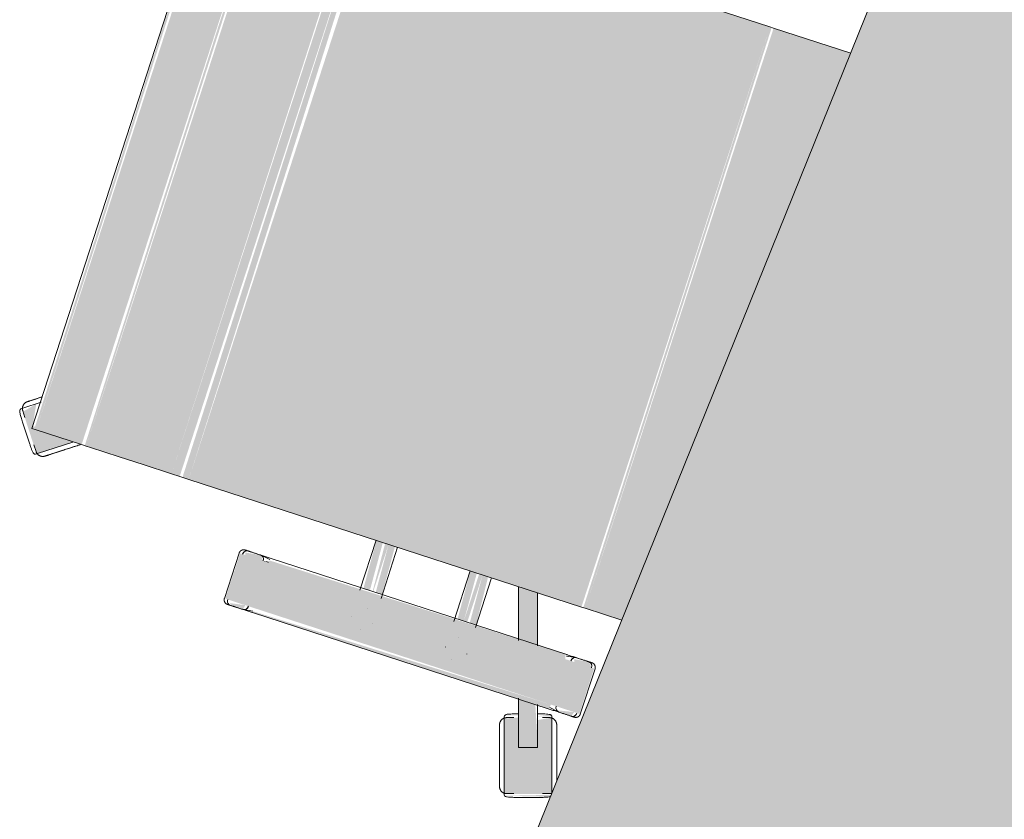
# Model space of a CAD drawing. Header units: millimetres. Extents: x -526411 to -400573, y 47353 to 130199.
# Tile 436 of 543: x -471588 to -470932, y 122682 to 123215. Entities that reach past the tile are written whole.
import ezdxf

# ---------------------------------------------------------------- set-up
doc = ezdxf.new("R2010")
doc.units = ezdxf.units.MM
doc.layers.add('I-FURN', color=30, linetype='Continuous', lineweight=18)

# ---------------------------------------------------------------- blocks, each defined once
blk = doc.blocks.new('80_KA_PT6_projecttafel 6P - Type 1-256283-3e Verdieping - Percelen telling LI')
at = {"layer": 'I-FURN'}
blk.add_hatch(color=122, dxfattribs=at).paths.add_polyline_path([(700, 1000), (4400, 1000), (4400, 1800), (700, 1800), (700, 1476.77)], flags=0)
blk.add_line((4400, 1800), (700, 1800), dxfattribs=at)
blk = doc.blocks.new('82_3B_bureaustoel - directie vierkant - 82_3B_bureaustoel - directie vierkant-V38-3e Verdieping - Percelen telling LI')
at = {"layer": 'I-FURN'}
for points in [[(-218.36, 273.54), (-203.2, 253.09), (-201.4, 281.78), (-186.73, 284.02), (-194.54, 290.85), (-217.88, 273.89)], [(-203.2, 278.66), (203.2, 280.69), (202.19, 281.78), (-203.2, 280.08), (-203.2, 279.39)], [(-203.2, 246.88), (203.2, 246.88), (203.2, 278.66), (-203.2, 278.66)], [(-203.2, 243.71), (203.2, 245.33), (203.2, 246.88), (-203.2, 244.69), (-203.2, 243.85)], [(-203.2, 240.7), (203.2, 240.7), (201.74, 243.71), (-203.2, 243.71)], [(-203.2, 220.63), (203.2, 220.63), (203.2, 240.7), (-203.2, 240.7), (-203.2, 234.11)], [(-203.2, 203.86), (203.2, 203.86), (203.2, 220.63), (-203.2, 220.63)], [(-203.2, 183.93), (203.2, 184.99), (203.2, 203.86), (-203.2, 203.86), (-203.2, 190.6)], [(-203.2, 178.18), (203.2, 178.18), (201.24, 183.93), (-203.2, 183.93)], [(-203.2, 171.84), (203.2, 174.92), (203.2, 178.18), (-203.2, 176.21), (-203.2, 173.43)], [(-203.2, -103.38), (203.2, -103.38), (203.2, 171.84), (-203.2, 171.84), (-203.2, -93.23)], [(-271.26, 104), (-239.51, 104), (-239.51, 124.06), (-271.26, 124.06), (-271.26, 108.21)], [(-239.51, 104), (-238.88, 104.21), (-239.51, 107.78)], [(-274.44, -104), (-271.26, -104), (-273.51, 104), (-274.44, 102.97), (-274.44, -103.67)], [(-271.26, -104), (-239.51, -104), (-239.51, 104), (-271.26, 104), (-271.26, 20.86)], [(-239.51, -104), (-236.34, -102.97), (-237.93, 104), (-239.51, 104), (-239.51, -50.69)], [(-236.34, 34.13), (-203.2, 35.77), (-203.2, 40.26), (-236.34, 38.62), (-236.34, 35.68)], [(-236.34, 31.75), (-203.2, 31.75), (-203.2, 34.13), (-236.34, 32.21)], [(-236.34, 25.62), (-203.2, 27.26), (-203.2, 31.75), (-236.34, 30.02), (-236.34, 26.21)], [(-236.34, -31.75), (-203.2, -30.11), (-203.2, -25.62), (-236.34, -27.34), (-236.34, -30.2)], [(-236.34, -34.13), (-203.2, -34.13), (-203.2, -31.75), (-236.34, -31.75)], [(-236.34, -40.26), (-203.2, -38.03), (-203.2, -34.13), (-236.34, -35.86), (-236.34, -39.68)], [(-301.17, -104.53), (-299.1, -103.86), (-305.1, -92.45)], [(-271.26, -124.06), (-239.51, -124.06), (-239.51, -104), (-271.26, -104), (-271.26, -120.38)], [(-203.2, -106.04), (203.2, -104.71), (203.2, -103.38), (-203.2, -104.71)], [(-203.2, -131.63), (203.2, -160.05), (203.2, -106.04), (-203.2, -106.04)]]:
    blk.add_hatch(color=122, dxfattribs=at).paths.add_polyline_path(points, flags=0)
h = blk.add_hatch(color=122, dxfattribs=at)
h.paths.add_polyline_path([(-274.44, 110.74), (-271.26, 110.06), (-273.18, 120.6), (-274.44, 117.98), (-274.44, 111.38)], flags=0)
h.paths.add_polyline_path([(-239.51, 107.78), (-236.34, 110.7), (-237.92, 120.9), (-239.51, 120.38), (-239.51, 110.35)], flags=0)
h = blk.add_hatch(color=122, dxfattribs=at)
h.paths.add_polyline_path([(-298.44, -103.65), (-274.44, -94.23), (-274.44, -82.49), (-302.36, -91.57)], flags=0)
h.paths.add_polyline_path([(-236.34, -83.47), (-203.2, -72.7), (-203.2, -59.35), (-236.34, -70.11)], flags=0)
h = blk.add_hatch(color=122, dxfattribs=at)
h.paths.add_polyline_path([(-329.82, -122.56), (-328.41, -122.88), (-338.61, -93.56)], flags=0)
h.paths.add_polyline_path([(-327.7, -122.93), (-323.73, -121.88), (-279.21, -107.41), (-283.82, -98.9), (-298.44, -103.65), (-300.72, -91.03), (-286.08, -86.28), (-289.73, -77.45), (-337.44, -92.95)], flags=0)
h.paths.add_polyline_path([(-278.6, -107.21), (-277.78, -105.66), (-281.35, -98.09)], flags=0)
h.paths.add_polyline_path([(-285.03, -85.93), (-284.67, -85.82), (-287.72, -77.03)], flags=0)
h = blk.add_hatch(color=122, dxfattribs=at)
h.paths.add_polyline_path([(-274.44, -119.44), (-271.26, -120.38), (-273.48, -109.86), (-274.44, -110.74), (-274.44, -117.72)], flags=0)
h.paths.add_polyline_path([(-239.51, -122.36), (-236.34, -119.35), (-237.76, -109.39), (-239.51, -110.35), (-239.51, -120.38)], flags=0)
for p, q in [((-193.88, 291.16), (-197.73, 288.36)), ((-193.05, 292.72), (-192.24, 291.6)), ((-192.24, 291.6), (-184.68, 281.2)), ((-201.75, 288.49), (-212.02, 281.02)), ((-201.75, 288.49), (-212.02, 281.02)), ((-213.14, 277.16), (-217, 274.36)), ((203.2, 281.84), (-203.2, 281.84)), ((-203.2, 278.66), (-203.2, 281.84)), ((-203.2, 246.88), (-203.2, 278.66)), ((-217.92, 272.94), (-218.74, 274.06)), ((-203.4, 252.95), (-217.92, 272.94)), ((-203.2, 243.71), (-203.2, 246.88)), ((-203.2, 240.7), (-203.2, 243.71)), ((-203.2, 220.63), (-203.2, 240.7)), ((-203.2, 203.86), (-203.2, 220.63)), ((-203.2, 183.93), (-203.2, 203.86)), ((-203.2, 178.18), (-203.2, 183.93)), ((-203.2, 171.84), (-203.2, 178.18)), ((-203.2, -103.38), (-203.2, 171.84)), ((203.2, 171.84), (203.2, -103.38)), ((-239.51, 124.72), (-271.26, 124.72)), ((-274.44, 119.44), (-274.44, 110.74)), ((-236.34, 110.7), (-236.34, 119.44)), ((-274.44, 111.4), (-274.44, 110.74)), ((-274.41, 110.32), (-273.43, 104)), ((-236.37, 110.29), (-237.34, 104)), ((-236.34, 110.7), (-236.34, 111.36)), ((-274.44, 104), (-274.44, -104)), ((-236.34, -104), (-236.34, 104)), ((-256.56, 40.48), (-256.51, 40.48)), ((-203.2, 40.48), (-238.16, 40.48)), ((-262.93, 31.77), (-262.93, 31.75)), ((-247.85, 31.77), (-247.85, 31.81)), ((-256.52, 25.4), (-256.56, 25.4)), ((-239, 25.4), (-203.2, 25.4)), ((-256.56, -25.4), (-256.51, -25.4)), ((-203.2, -25.4), (-238.69, -25.4)), ((-262.93, -31.77), (-262.93, -31.81)), ((-247.85, -31.77), (-247.85, -31.75)), ((-256.52, -40.48), (-256.56, -40.48)), ((-237.93, -40.48), (-203.2, -40.48)), ((-237.27, -70.42), (-203.2, -59.35)), ((-336.73, -92.72), (-289.73, -77.45)), ((-289.73, -77.45), (-288.41, -77.02)), ((-203.2, -72.7), (-236.76, -83.61)), ((-302.36, -91.57), (-273.96, -82.34)), ((-287.2, -83.3), (-288.67, -78.77)), ((-305.1, -92.45), (-303.02, -91.78)), ((-303.02, -91.78), (-302.36, -91.57)), ((-338.05, -93.15), (-336.73, -92.72)), ((-336.82, -94.42), (-335.35, -98.95)), ((-305.1, -92.46), (-301.17, -104.53)), ((-273.99, -95.7), (-298.44, -103.65)), ((-336.71, -102.73), (-332.79, -114.81)), ((-336.71, -102.73), (-332.79, -114.81)), ((-299.1, -103.86), (-301.17, -104.53)), ((-298.44, -103.65), (-299.1, -103.86)), ((-279.84, -105.95), (-281.31, -101.42)), ((-274.41, -110.32), (-273.43, -104)), ((-236.37, -110.29), (-237.34, -104)), ((-203.2, -106.04), (-203.2, -103.38)), ((203.2, -103.38), (203.2, -106.04)), ((-279.92, -107.64), (-326.92, -122.92)), ((-278.6, -107.21), (-279.92, -107.64)), ((-274.44, -110.74), (-274.44, -119.44)), ((-274.44, -110.74), (-274.44, -111.4)), ((-236.34, -119.44), (-236.34, -110.7)), ((-236.34, -111.36), (-236.34, -110.7)), ((-203.2, -131.63), (-203.2, -106.04)), ((203.2, -106.04), (203.2, -160.05)), ((-329.46, -117.06), (-327.99, -121.59)), ((-271.26, -124.72), (-239.51, -124.72))]:
    blk.add_line(p, q, dxfattribs=at)
at = {"layer": 'I-FURN', "flags": 128}
for points in [[(-193.88, 291.16), (-193.72, 291.27), (-193.56, 291.37), (-193.4, 291.47), (-193.23, 291.55), (-193.06, 291.64), (-192.88, 291.71), (-192.7, 291.78), (-192.52, 291.84), (-192.34, 291.9), (-192.16, 291.94), (-191.97, 291.98), (-191.78, 292.02), (-191.59, 292.04), (-191.4, 292.06), (-191.21, 292.07), (-191.02, 292.07), (-190.83, 292.06), (-190.64, 292.05), (-190.45, 292.03), (-190.27, 292), (-190.08, 291.96), (-189.89, 291.92), (-189.71, 291.87), (-189.53, 291.81), (-189.35, 291.74), (-189.17, 291.67), (-189, 291.59), (-188.83, 291.5), (-188.66, 291.41), (-188.5, 291.31), (-188.34, 291.2), (-188.19, 291.09), (-188.04, 290.97), (-187.9, 290.85), (-187.76, 290.72), (-187.62, 290.58), (-187.5, 290.44), (-187.37, 290.3), (-187.26, 290.15), (-187.23, 290.1)], [(-181.15, 281.74), (-181.56, 282.31), (-181.97, 282.87), (-182.36, 283.41), (-182.74, 283.93), (-183.11, 284.44), (-183.47, 284.93), (-183.81, 285.4), (-184.14, 285.86), (-184.46, 286.29), (-184.76, 286.71), (-185.04, 287.1), (-185.31, 287.47), (-185.56, 287.82), (-185.8, 288.14), (-186.02, 288.44), (-186.22, 288.72), (-186.41, 288.97), (-186.57, 289.2), (-186.72, 289.41), (-186.85, 289.58), (-186.96, 289.74), (-187.05, 289.86), (-187.12, 289.96), (-187.18, 290.04), (-187.21, 290.08), (-187.23, 290.1)], [(-187.23, 290.1), (-187.22, 290.09), (-187.19, 290.05), (-187.14, 289.98), (-187.07, 289.89), (-186.99, 289.77), (-186.88, 289.63), (-186.76, 289.46), (-186.61, 289.26), (-186.45, 289.04), (-186.27, 288.79), (-186.08, 288.52), (-185.86, 288.23), (-185.63, 287.91), (-185.38, 287.56), (-185.12, 287.2), (-184.84, 286.81), (-184.54, 286.41), (-184.23, 285.98), (-183.9, 285.53), (-183.56, 285.06), (-183.21, 284.58), (-182.84, 284.07), (-182.46, 283.55), (-182.07, 283.01), (-181.67, 282.46), (-181.26, 281.89)], [(-218.05, 267.71), (-218.16, 267.87), (-218.26, 268.03), (-218.36, 268.19), (-218.45, 268.36), (-218.53, 268.53), (-218.6, 268.71), (-218.67, 268.88), (-218.73, 269.06), (-218.79, 269.25), (-218.84, 269.43), (-218.87, 269.62), (-218.91, 269.81), (-218.93, 269.99), (-218.95, 270.18), (-218.96, 270.37), (-218.96, 270.56), (-218.95, 270.76), (-218.94, 270.95), (-218.92, 271.13), (-218.89, 271.32), (-218.85, 271.51), (-218.81, 271.7), (-218.76, 271.88), (-218.7, 272.06), (-218.63, 272.24), (-218.56, 272.41), (-218.48, 272.59), (-218.39, 272.76), (-218.3, 272.92), (-218.2, 273.09), (-218.1, 273.24), (-217.98, 273.4), (-217.86, 273.55), (-217.74, 273.69), (-217.61, 273.83), (-217.47, 273.96), (-217.33, 274.09), (-217.19, 274.21), (-217.04, 274.33), (-217, 274.36)], [(-205.97, 251.08), (-206.45, 251.75), (-206.93, 252.41), (-207.42, 253.07), (-207.89, 253.73), (-208.37, 254.39), (-208.84, 255.04), (-209.31, 255.68), (-209.77, 256.31), (-210.23, 256.94), (-210.67, 257.56), (-211.11, 258.17), (-211.55, 258.76), (-211.97, 259.34), (-212.39, 259.91), (-212.79, 260.47), (-213.18, 261.01), (-213.57, 261.54), (-213.93, 262.05), (-214.29, 262.54), (-214.64, 263.01), (-214.96, 263.46), (-215.28, 263.9), (-215.58, 264.31), (-215.87, 264.7), (-216.13, 265.07), (-216.39, 265.42), (-216.62, 265.75), (-216.84, 266.05), (-217.04, 266.33), (-217.23, 266.58), (-217.39, 266.81), (-217.54, 267.01), (-217.67, 267.19), (-217.78, 267.34), (-217.87, 267.47), (-217.95, 267.57), (-218, 267.64), (-218.03, 267.69), (-218.05, 267.71)], [(-218.05, 267.71), (-218.04, 267.7), (-218.01, 267.66), (-217.96, 267.59), (-217.9, 267.5), (-217.81, 267.38), (-217.7, 267.23), (-217.58, 267.06), (-217.44, 266.87), (-217.28, 266.64), (-217.1, 266.4), (-216.9, 266.13), (-216.68, 265.83), (-216.45, 265.51), (-216.2, 265.17), (-215.94, 264.81), (-215.66, 264.42), (-215.36, 264.01), (-215.05, 263.58), (-214.73, 263.13), (-214.39, 262.67), (-214.03, 262.18), (-213.67, 261.68), (-213.29, 261.16), (-212.9, 260.62), (-212.5, 260.07), (-212.08, 259.5), (-211.66, 258.92), (-211.23, 258.33), (-210.79, 257.72), (-210.35, 257.11), (-209.89, 256.48), (-209.43, 255.85), (-208.97, 255.21), (-208.5, 254.56), (-208.02, 253.91), (-207.55, 253.25), (-207.06, 252.59), (-206.58, 251.93), (-206.1, 251.26), (-205.97, 251.08)], [(-205.97, 251.08), (-205.49, 250.42), (-205, 249.75), (-204.52, 249.09), (-204.05, 248.43), (-203.57, 247.78)], [(-203.44, 247.6), (-203.92, 248.26), (-204.39, 248.91), (-204.87, 249.58), (-205.36, 250.24), (-205.84, 250.9), (-205.97, 251.08)], [(-274.44, 121.54), (-274.44, 121.67), (-274.43, 121.8), (-274.42, 121.92), (-274.4, 122.05), (-274.38, 122.17), (-274.35, 122.3), (-274.32, 122.42), (-274.28, 122.54), (-274.24, 122.66), (-274.19, 122.78), (-274.14, 122.9), (-274.08, 123.01), (-274.02, 123.12), (-273.95, 123.23), (-273.88, 123.34), (-273.81, 123.44), (-273.73, 123.54), (-273.65, 123.64), (-273.57, 123.73), (-273.48, 123.82), (-273.38, 123.91), (-273.29, 123.99), (-273.19, 124.07), (-273.08, 124.14), (-272.98, 124.22), (-272.87, 124.28), (-272.76, 124.34), (-272.65, 124.4), (-272.53, 124.45), (-272.41, 124.5), (-272.3, 124.55), (-272.17, 124.59), (-272.05, 124.62), (-271.93, 124.65), (-271.8, 124.67), (-271.68, 124.69), (-271.55, 124.71), (-271.43, 124.71), (-271.3, 124.72), (-271.26, 124.72)], [(-239.51, 124.72), (-239.39, 124.72), (-239.26, 124.71), (-239.13, 124.7), (-239.01, 124.68), (-238.88, 124.66), (-238.76, 124.63), (-238.64, 124.6), (-238.52, 124.56), (-238.4, 124.52), (-238.28, 124.47), (-238.16, 124.42), (-238.05, 124.36), (-237.94, 124.3), (-237.83, 124.23), (-237.72, 124.16), (-237.62, 124.09), (-237.52, 124.01), (-237.42, 123.93), (-237.33, 123.85), (-237.24, 123.76), (-237.15, 123.66), (-237.07, 123.57), (-236.99, 123.47), (-236.91, 123.36), (-236.84, 123.26), (-236.78, 123.15), (-236.71, 123.04), (-236.66, 122.93), (-236.6, 122.81), (-236.55, 122.69), (-236.51, 122.58), (-236.47, 122.45), (-236.44, 122.33), (-236.41, 122.21), (-236.39, 122.08), (-236.37, 121.96), (-236.35, 121.83), (-236.34, 121.71), (-236.34, 121.58), (-236.34, 121.54)], [(-274.44, 120.11), (-274.44, 120.37), (-274.44, 120.61), (-274.44, 120.83), (-274.44, 121.01), (-274.44, 121.17), (-274.44, 121.3), (-274.44, 121.4), (-274.44, 121.48), (-274.44, 121.52), (-274.44, 121.54)], [(-274.44, 121.54), (-274.44, 121.53), (-274.44, 121.49), (-274.44, 121.42), (-274.44, 121.32), (-274.44, 121.19), (-274.44, 121.04), (-274.44, 120.86), (-274.44, 120.65), (-274.44, 120.42), (-274.44, 120.16), (-274.44, 119.87), (-274.44, 119.56), (-274.44, 119.23), (-274.44, 118.86), (-274.44, 118.48), (-274.44, 118.07), (-274.44, 117.64), (-274.44, 117.19), (-274.44, 116.72), (-274.44, 116.22), (-274.44, 115.71), (-274.44, 115.18), (-274.44, 114.63), (-274.44, 114.06), (-274.44, 113.48), (-274.44, 112.88), (-274.44, 112.27), (-274.44, 111.64), (-274.44, 111.01), (-274.44, 110.36), (-274.44, 109.7), (-274.44, 109.03), (-274.44, 108.36), (-274.44, 107.67), (-274.44, 106.98), (-274.44, 106.29), (-274.44, 105.59), (-274.44, 104.89), (-274.44, 104.19), (-274.44, 104)], [(-236.34, 104), (-236.34, 104.7), (-236.34, 105.4), (-236.34, 106.1), (-236.34, 106.8), (-236.34, 107.49), (-236.34, 108.17), (-236.34, 108.85), (-236.34, 109.52), (-236.34, 110.18), (-236.34, 110.83), (-236.34, 111.47), (-236.34, 112.1), (-236.34, 112.72), (-236.34, 113.32), (-236.34, 113.91), (-236.34, 114.48), (-236.34, 115.03), (-236.34, 115.57), (-236.34, 116.09), (-236.34, 116.59), (-236.34, 117.06), (-236.34, 117.52), (-236.34, 117.96), (-236.34, 118.37), (-236.34, 118.76), (-236.34, 119.13), (-236.34, 119.47), (-236.34, 119.79), (-236.34, 120.08), (-236.34, 120.35), (-236.34, 120.59), (-236.34, 120.81), (-236.34, 121), (-236.34, 121.16), (-236.34, 121.29), (-236.34, 121.39), (-236.34, 121.47), (-236.34, 121.52), (-236.34, 121.54)], [(-236.34, 121.54), (-236.34, 121.53), (-236.34, 121.49), (-236.34, 121.42), (-236.34, 121.32), (-236.34, 121.19), (-236.34, 121.04), (-236.34, 120.86), (-236.34, 120.65), (-236.34, 120.42), (-236.34, 120.16), (-236.34, 120.11)], [(-314.22, -82.06), (-313.43, -81.81), (-312.65, -81.56), (-311.88, -81.3), (-311.1, -81.05), (-310.33, -80.8), (-309.57, -80.55), (-308.81, -80.31), (-308.07, -80.07), (-307.33, -79.83), (-306.6, -79.59), (-305.89, -79.36), (-305.19, -79.13), (-304.5, -78.91), (-303.83, -78.69), (-303.18, -78.48), (-302.54, -78.27), (-301.93, -78.07), (-301.33, -77.88), (-300.75, -77.69), (-300.19, -77.51), (-299.66, -77.34), (-299.15, -77.17), (-298.67, -77.01), (-298.2, -76.86), (-297.77, -76.72), (-297.36, -76.59), (-296.98, -76.46), (-296.62, -76.35), (-296.3, -76.24), (-296, -76.15), (-295.73, -76.06), (-295.49, -75.98), (-295.28, -75.91), (-295.1, -75.85), (-294.95, -75.81), (-294.84, -75.77), (-294.75, -75.74), (-294.7, -75.72), (-294.67, -75.71)], [(-294.67, -75.71), (-294.69, -75.72), (-294.73, -75.73), (-294.81, -75.76), (-294.92, -75.79), (-295.06, -75.84), (-295.23, -75.9), (-295.43, -75.96), (-295.66, -76.04), (-295.92, -76.12), (-296.21, -76.22), (-296.53, -76.32), (-296.88, -76.43), (-297.25, -76.55), (-297.66, -76.68), (-298.08, -76.82), (-298.54, -76.97), (-299.02, -77.13), (-299.52, -77.29), (-300.05, -77.46), (-300.6, -77.64), (-301.17, -77.83), (-301.76, -78.02), (-302.37, -78.22), (-303.01, -78.42), (-303.66, -78.63), (-304.32, -78.85), (-305, -79.07), (-305.7, -79.3), (-306.41, -79.53), (-307.13, -79.76), (-307.87, -80), (-308.61, -80.24), (-309.37, -80.49), (-310.13, -80.74), (-310.89, -80.99), (-311.67, -81.24), (-312.44, -81.49), (-313.22, -81.74), (-314, -82), (-314.22, -82.06)], [(-294.67, -75.71), (-294.49, -75.66), (-294.3, -75.61), (-294.12, -75.57), (-293.93, -75.54), (-293.74, -75.51), (-293.55, -75.49), (-293.36, -75.48), (-293.17, -75.48), (-292.98, -75.49), (-292.79, -75.5), (-292.6, -75.52), (-292.41, -75.55), (-292.23, -75.58), (-292.04, -75.62), (-291.86, -75.67), (-291.67, -75.73), (-291.49, -75.8), (-291.32, -75.87), (-291.14, -75.95), (-290.97, -76.03), (-290.81, -76.12), (-290.65, -76.22), (-290.49, -76.33), (-290.33, -76.44), (-290.18, -76.56), (-290.04, -76.68), (-289.9, -76.81), (-289.76, -76.95), (-289.63, -77.09), (-289.51, -77.23), (-289.39, -77.38), (-289.28, -77.53), (-289.18, -77.69), (-289.08, -77.86), (-288.99, -78.02), (-288.9, -78.19), (-288.82, -78.37), (-288.75, -78.54), (-288.69, -78.72), (-288.67, -78.77)], [(-314.22, -82.06), (-315, -82.32), (-315.78, -82.57), (-316.56, -82.82), (-317.33, -83.08), (-318.1, -83.33), (-318.86, -83.57), (-319.62, -83.82), (-320.36, -84.06), (-321.1, -84.3), (-321.83, -84.54), (-322.54, -84.77), (-323.24, -85), (-323.93, -85.22), (-324.6, -85.44), (-325.25, -85.65), (-325.89, -85.86), (-326.51, -86.06), (-327.1, -86.25), (-327.68, -86.44), (-328.24, -86.62), (-328.77, -86.79), (-329.28, -86.96), (-329.77, -87.12), (-330.23, -87.27), (-330.66, -87.41), (-331.07, -87.54), (-331.45, -87.67), (-331.81, -87.78), (-332.14, -87.89), (-332.43, -87.98), (-332.7, -88.07), (-332.94, -88.15), (-333.15, -88.22), (-333.33, -88.27), (-333.48, -88.32), (-333.59, -88.36), (-333.68, -88.39), (-333.74, -88.41), (-333.76, -88.41)], [(-333.76, -88.42), (-333.75, -88.41), (-333.7, -88.4), (-333.62, -88.37), (-333.51, -88.33), (-333.37, -88.29), (-333.2, -88.23), (-333, -88.17), (-332.77, -88.09), (-332.51, -88.01), (-332.22, -87.91), (-331.9, -87.81), (-331.55, -87.7), (-331.18, -87.58), (-330.78, -87.45), (-330.35, -87.31), (-329.89, -87.16), (-329.41, -87), (-328.91, -86.84), (-328.38, -86.67), (-327.83, -86.49), (-327.26, -86.3), (-326.67, -86.11), (-326.06, -85.91), (-325.43, -85.71), (-324.78, -85.5), (-324.11, -85.28), (-323.43, -85.06), (-322.73, -84.83), (-322.02, -84.6), (-321.3, -84.37), (-320.56, -84.13), (-319.82, -83.89), (-319.07, -83.64), (-318.31, -83.39), (-317.54, -83.14), (-316.77, -82.89), (-315.99, -82.64), (-315.21, -82.39), (-314.43, -82.13), (-314.22, -82.06)], [(-336.82, -94.42), (-336.87, -94.23), (-336.92, -94.05), (-336.96, -93.86), (-337, -93.68), (-337.02, -93.49), (-337.04, -93.3), (-337.05, -93.11), (-337.05, -92.92), (-337.05, -92.73), (-337.03, -92.54), (-337.01, -92.35), (-336.99, -92.16), (-336.95, -91.97), (-336.91, -91.79), (-336.86, -91.6), (-336.8, -91.42), (-336.74, -91.24), (-336.67, -91.06), (-336.59, -90.89), (-336.5, -90.72), (-336.41, -90.55), (-336.31, -90.39), (-336.2, -90.23), (-336.09, -90.08), (-335.98, -89.93), (-335.85, -89.78), (-335.72, -89.64), (-335.59, -89.51), (-335.45, -89.38), (-335.3, -89.26), (-335.15, -89.14), (-335, -89.03), (-334.84, -88.92), (-334.68, -88.82), (-334.51, -88.73), (-334.34, -88.65), (-334.17, -88.57), (-333.99, -88.5), (-333.81, -88.43), (-333.76, -88.42)], [(-274.44, -104), (-274.44, -104.7), (-274.44, -105.4), (-274.44, -106.1), (-274.44, -106.8), (-274.44, -107.49), (-274.44, -108.17), (-274.44, -108.85), (-274.44, -109.52), (-274.44, -110.18), (-274.44, -110.83), (-274.44, -111.47), (-274.44, -112.1), (-274.44, -112.72), (-274.44, -113.32), (-274.44, -113.91), (-274.44, -114.48), (-274.44, -115.03), (-274.44, -115.57), (-274.44, -116.09), (-274.44, -116.59), (-274.44, -117.06), (-274.44, -117.52), (-274.44, -117.96), (-274.44, -118.37), (-274.44, -118.76), (-274.44, -119.13), (-274.44, -119.47), (-274.44, -119.79), (-274.44, -120.08), (-274.44, -120.35), (-274.44, -120.59), (-274.44, -120.81), (-274.44, -121), (-274.44, -121.16), (-274.44, -121.29), (-274.44, -121.39), (-274.44, -121.47), (-274.44, -121.52), (-274.44, -121.54)], [(-236.34, -121.54), (-236.34, -121.53), (-236.34, -121.49), (-236.34, -121.42), (-236.34, -121.32), (-236.34, -121.19), (-236.34, -121.04), (-236.34, -120.86), (-236.34, -120.65), (-236.34, -120.42), (-236.34, -120.16), (-236.34, -119.87), (-236.34, -119.56), (-236.34, -119.23), (-236.34, -118.86), (-236.34, -118.48), (-236.34, -118.07), (-236.34, -117.64), (-236.34, -117.19), (-236.34, -116.72), (-236.34, -116.22), (-236.34, -115.71), (-236.34, -115.18), (-236.34, -114.63), (-236.34, -114.06), (-236.34, -113.48), (-236.34, -112.88), (-236.34, -112.27), (-236.34, -111.64), (-236.34, -111.01), (-236.34, -110.36), (-236.34, -109.7), (-236.34, -109.03), (-236.34, -108.36), (-236.34, -107.67), (-236.34, -106.98), (-236.34, -106.29), (-236.34, -105.59), (-236.34, -104.89), (-236.34, -104.19), (-236.34, -104)], [(-279.84, -105.95), (-279.78, -106.13), (-279.74, -106.31), (-279.7, -106.5), (-279.66, -106.69), (-279.64, -106.88), (-279.62, -107.07), (-279.61, -107.26), (-279.61, -107.45), (-279.61, -107.64), (-279.62, -107.83), (-279.64, -108.02), (-279.67, -108.21), (-279.71, -108.39), (-279.75, -108.58), (-279.8, -108.76), (-279.86, -108.94), (-279.92, -109.12), (-279.99, -109.3), (-280.07, -109.47), (-280.16, -109.64), (-280.25, -109.81), (-280.35, -109.97), (-280.45, -110.13), (-280.56, -110.29), (-280.68, -110.44), (-280.81, -110.58), (-280.94, -110.72), (-281.07, -110.86), (-281.21, -110.98), (-281.36, -111.11), (-281.51, -111.23), (-281.66, -111.34), (-281.82, -111.44), (-281.98, -111.54), (-282.15, -111.63), (-282.32, -111.72), (-282.49, -111.8), (-282.67, -111.87), (-282.85, -111.93), (-282.9, -111.95)], [(-302.44, -118.3), (-301.66, -118.05), (-300.88, -117.79), (-300.1, -117.54), (-299.33, -117.29), (-298.56, -117.04), (-297.8, -116.79), (-297.04, -116.54), (-296.29, -116.3), (-295.56, -116.06), (-294.83, -115.83), (-294.12, -115.59), (-293.42, -115.37), (-292.73, -115.14), (-292.06, -114.93), (-291.41, -114.71), (-290.77, -114.51), (-290.15, -114.31), (-289.55, -114.11), (-288.98, -113.92), (-288.42, -113.74), (-287.89, -113.57), (-287.38, -113.41), (-286.89, -113.25), (-286.43, -113.1), (-286, -112.96), (-285.59, -112.82), (-285.2, -112.7), (-284.85, -112.58), (-284.52, -112.48), (-284.22, -112.38), (-283.96, -112.29), (-283.72, -112.22), (-283.51, -112.15), (-283.33, -112.09), (-283.18, -112.04), (-283.06, -112), (-282.98, -111.98), (-282.92, -111.96), (-282.9, -111.95)], [(-282.9, -111.95), (-282.91, -111.95), (-282.96, -111.97), (-283.04, -111.99), (-283.15, -112.03), (-283.29, -112.08), (-283.46, -112.13), (-283.66, -112.2), (-283.89, -112.27), (-284.15, -112.36), (-284.44, -112.45), (-284.76, -112.55), (-285.11, -112.67), (-285.48, -112.79), (-285.88, -112.92), (-286.31, -113.06), (-286.76, -113.21), (-287.24, -113.36), (-287.75, -113.53), (-288.27, -113.7), (-288.82, -113.88), (-289.4, -114.06), (-289.99, -114.25), (-290.6, -114.45), (-291.23, -114.66), (-291.88, -114.87), (-292.55, -115.08), (-293.23, -115.31), (-293.93, -115.53), (-294.64, -115.76), (-295.36, -116), (-296.09, -116.24), (-296.84, -116.48), (-297.59, -116.72), (-298.35, -116.97), (-299.12, -117.22), (-299.89, -117.47), (-300.67, -117.72), (-301.45, -117.98), (-302.23, -118.23), (-302.44, -118.3)], [(-327.27, -122.98), (-327.38, -122.83), (-327.48, -122.67), (-327.58, -122.51), (-327.67, -122.34), (-327.76, -122.17), (-327.84, -122), (-327.91, -121.82), (-327.97, -121.64), (-327.99, -121.59)], [(-318.57, -123.54), (-318.12, -123.39), (-317.64, -123.24), (-317.14, -123.07), (-316.61, -122.9), (-316.06, -122.72), (-315.49, -122.54), (-314.9, -122.35), (-314.28, -122.15), (-313.65, -121.94), (-313, -121.73), (-312.34, -121.51), (-311.65, -121.29), (-310.96, -121.07), (-310.25, -120.84), (-309.52, -120.6), (-308.79, -120.36), (-308.05, -120.12), (-307.29, -119.88), (-306.53, -119.63), (-305.76, -119.38), (-304.99, -119.13), (-304.21, -118.88), (-303.43, -118.62), (-302.65, -118.37), (-302.44, -118.3)], [(-302.44, -118.3), (-303.22, -118.55), (-304, -118.81), (-304.78, -119.06), (-305.56, -119.31), (-306.33, -119.56), (-307.09, -119.81), (-307.84, -120.05), (-308.59, -120.3), (-309.33, -120.54), (-310.05, -120.77), (-310.77, -121), (-311.47, -121.23), (-312.15, -121.46), (-312.82, -121.67), (-313.48, -121.89), (-314.11, -122.09), (-314.73, -122.29), (-315.33, -122.49), (-315.91, -122.68), (-316.46, -122.86), (-317, -123.03), (-317.51, -123.19), (-317.99, -123.35), (-318.45, -123.5)], [(-274.44, -121.54), (-274.44, -121.53), (-274.44, -121.49), (-274.44, -121.42), (-274.44, -121.32), (-274.44, -121.19), (-274.44, -121.04), (-274.44, -120.86), (-274.44, -120.65), (-274.44, -120.42), (-274.44, -120.16), (-274.44, -120.11)], [(-271.26, -124.72), (-271.39, -124.72), (-271.52, -124.71), (-271.64, -124.7), (-271.77, -124.68), (-271.89, -124.66), (-272.02, -124.63), (-272.14, -124.6), (-272.26, -124.56), (-272.38, -124.52), (-272.5, -124.47), (-272.62, -124.42), (-272.73, -124.36), (-272.84, -124.3), (-272.95, -124.23), (-273.06, -124.16), (-273.16, -124.09), (-273.26, -124.01), (-273.36, -123.93), (-273.45, -123.85), (-273.54, -123.76), (-273.63, -123.66), (-273.71, -123.57), (-273.79, -123.47), (-273.86, -123.36), (-273.94, -123.26), (-274, -123.15), (-274.06, -123.04), (-274.12, -122.93), (-274.17, -122.81), (-274.22, -122.69), (-274.27, -122.58), (-274.31, -122.45), (-274.34, -122.33), (-274.37, -122.21), (-274.39, -122.08), (-274.41, -121.96), (-274.43, -121.83), (-274.43, -121.71), (-274.44, -121.58), (-274.44, -121.54)], [(-236.34, -121.54), (-236.34, -121.67), (-236.35, -121.8), (-236.36, -121.92), (-236.38, -122.05), (-236.4, -122.17), (-236.43, -122.3), (-236.46, -122.42), (-236.5, -122.54), (-236.54, -122.66), (-236.59, -122.78), (-236.64, -122.9), (-236.7, -123.01), (-236.76, -123.12), (-236.82, -123.23), (-236.89, -123.34), (-236.97, -123.44), (-237.05, -123.54), (-237.13, -123.64), (-237.21, -123.73), (-237.3, -123.82), (-237.39, -123.91), (-237.49, -123.99), (-237.59, -124.07), (-237.69, -124.14), (-237.8, -124.22), (-237.91, -124.28), (-238.02, -124.34), (-238.13, -124.4), (-238.25, -124.45), (-238.36, -124.5), (-238.48, -124.55), (-238.6, -124.59), (-238.73, -124.62), (-238.85, -124.65), (-238.97, -124.67), (-239.1, -124.69), (-239.23, -124.71), (-239.35, -124.71), (-239.48, -124.72), (-239.51, -124.72)], [(-236.34, -120.11), (-236.34, -120.37), (-236.34, -120.61), (-236.34, -120.83), (-236.34, -121.01), (-236.34, -121.17), (-236.34, -121.3), (-236.34, -121.4), (-236.34, -121.48), (-236.34, -121.52), (-236.34, -121.54)]]:
    blk.add_lwpolyline(points, dxfattribs=at)
at = {"layer": 'I-FURN'}
for centre, major_axis, ratio, start_param, end_param in [((-271.26, 119.44), (3.17, 0), 0.918218, 1.570796, 3.141593), ((-271.26, 119.44), (-3.17, 0), 0.918252, 4.974188, 6.283185), ((-239.51, 119.44), (3.17, 0), 0.918218, 0, 1.570796), ((-239.51, 119.44), (3.17, 0), 0.918252, 0, 1.308997), ((-271.22, 110.74), (-3.22, 0), 0.918218, 0, 1.570796), ((-271.22, 110.74), (3.22, 0), 0.918252, 3.141593, 4.45059), ((-239.51, 110.7), (3.17, 0), 0.918218, 4.712389, 6.283185), ((-239.51, 110.7), (-3.17, 0), 0.918252, 1.832596, 3.141593), ((-271.22, -110.74), (3.22, 0), 0.918218, 1.58549, 3.141593), ((-271.22, -110.74), (-3.22, 0), 0.918252, 4.712389, 6.283185), ((-239.51, -110.7), (3.17, 0), 0.918218, 0, 1.570796), ((-239.51, -110.7), (3.17, 0), 0.918252, 0, 1.308997), ((-271.26, -119.44), (3.17, 0), 0.918218, 3.141593, 4.712389), ((-271.26, -119.44), (3.18, 0), 0.918252, 3.141593, 4.45059), ((-239.51, -119.44), (3.17, 0), 0.918218, 4.712389, 6.283185), ((-239.51, -119.44), (3.17, 0), 0.918252, 4.974188, 6.283185)]:
    blk.add_ellipse(centre, major_axis=major_axis, ratio=ratio, start_param=start_param, end_param=end_param, dxfattribs=at)
for points, knots in [([(-193.05, 292.72), (-193.35, 293.13), (-194.04, 293.32), (-195.49, 292.76), (-197.03, 291.86), (-199.13, 290.39), (-200.86, 289.13), (-201.75, 288.49)], [0, 0, 0, 0, 0.285714, 0.428571, 0.571429, 0.785714, 1, 1, 1, 1]), ([(-212.02, 281.02), (-212.76, 280.49), (-213.8, 279.74), (-215.04, 278.82), (-216.18, 277.96), (-217.49, 276.9), (-218.42, 275.95), (-218.8, 275.32), (-219, 274.73), (-218.91, 274.33), (-218.74, 274.06)], [0, 0, 0, 0, 0.166667, 0.25, 0.333333, 0.5, 0.666667, 0.75, 0.833333, 1, 1, 1, 1]), ([(-283.87, -85.56), (-284.32, -84.16), (-284.97, -82.13), (-285.8, -79.82), (-286.52, -78.19), (-287.37, -77.03), (-288.05, -76.9), (-288.41, -77.02)], [0, 0, 0, 0, 0.285714, 0.428571, 0.571429, 0.785714, 1, 1, 1, 1]), ([(-338.05, -93.15), (-338.53, -93.3), (-338.93, -93.9), (-338.84, -95.46), (-338.47, -97.2), (-337.71, -99.65), (-337.05, -101.68), (-336.71, -102.73)], [0, 0, 0, 0, 0.285714, 0.428571, 0.571429, 0.785714, 1, 1, 1, 1]), ([(-278.6, -107.21), (-278.31, -107.1), (-278, -106.83), (-277.81, -106.23), (-277.75, -105.5), (-277.94, -104.18), (-278.38, -102.56), (-278.79, -101.19), (-279.26, -99.72), (-279.66, -98.5), (-279.94, -97.64)], [0, 0, 0, 0, 0.166667, 0.25, 0.333333, 0.5, 0.666667, 0.75, 0.833333, 1, 1, 1, 1]), ([(-332.79, -114.81), (-332.51, -115.67), (-332.11, -116.89), (-331.62, -118.36), (-331.16, -119.71), (-330.56, -121.28), (-330.06, -122.22), (-329.82, -122.56)], [0, 0, 0, 0, 0.1666667, 0.25, 0.3333333, 0.5, 0.6666667, 0.6666667, 0.6666667, 0.6666667])]:
    blk.add_open_spline(points, degree=3, knots=knots, dxfattribs=at)

msp = doc.modelspace()

# ---------------------------------------------------------------- block references
at = {"layer": 'I-FURN'}
for name, p, rotation in [('80_KA_PT6_projecttafel 6P - Type 1-256283-3e Verdieping - Percelen telling LI', (-469946.37, 121080.28), 67.99999999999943), ('82_3B_bureaustoel - directie vierkant - 82_3B_bureaustoel - directie vierkant-V38-3e Verdieping - Percelen telling LI', (-471249.42, 123048.55), 71.99999999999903)]:
    msp.add_blockref(name, p, dxfattribs=dict(at, rotation=rotation))

doc.saveas('drawing.dxf')
